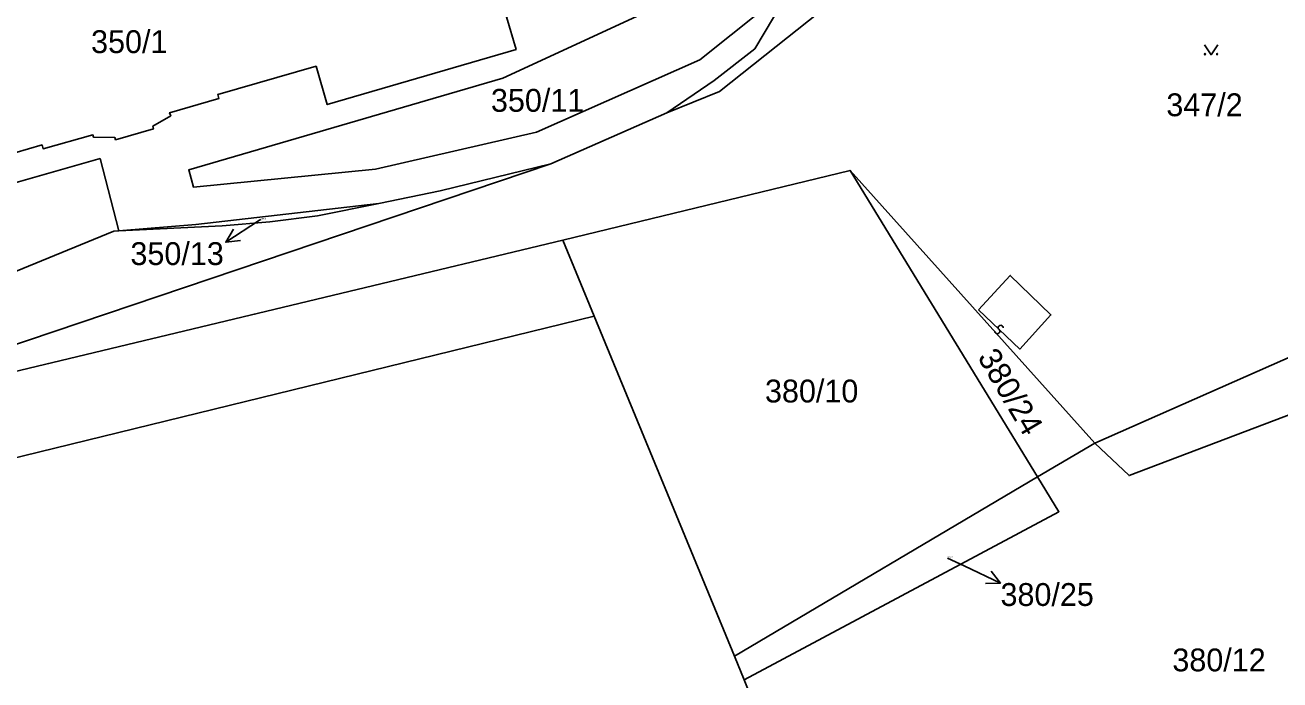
# Model space of a CAD drawing. Extents: x -600309 to -598967, y -1161267 to -1160292.
# Drawn here: x -599580.1 to -599486.6, y -1160776.9 to -1160728.2 of the extents above; entities that cross this region are included whole.
import ezdxf

# ---------------------------------------------------------------- set-up
doc = ezdxf.new("R2010")
doc.units = 0
for name, color, linetype in [('Level 1', 7, 'Continuous'), ('Level 13', 7, 'Continuous'), ('Level 3', 7, 'Continuous'), ('Level 4', 7, 'Continuous'), ('Level 5', 7, 'Continuous'), ('Level 57', 7, 'Continuous'), ('Level 60', 7, 'Continuous')]:
    doc.layers.add(name, color=color, linetype=linetype)

msp = doc.modelspace()

# ---------------------------------------------------------------- linework, layer by layer
at = {"layer": 'Level 1'}
for points in [[(-599515, -1160715.35), (-599520.05, -1160716.48), (-599522.04, -1160716.45), (-599525.36, -1160716.07), (-599525.97, -1160718.98), (-599527.58, -1160721.96), (-599532.9, -1160726.77), (-599544.48, -1160732.11), (-599567.87, -1160738.94), (-599567.51, -1160740.23), (-599553.96, -1160738.89), (-599541.96, -1160736.14), (-599529.8, -1160730.74), (-599522.92, -1160725.24)], [(-599537.72, -1160718.2), (-599536.05, -1160723.98), (-599541.43, -1160725.55), (-599541.11, -1160726.65), (-599544.19, -1160727.53), (-599543.49, -1160729.97), (-599557.55, -1160734.08), (-599558.38, -1160731.22), (-599565.69, -1160733.32), (-599565.62, -1160733.61), (-599569.3, -1160734.68), (-599569.21, -1160734.9), (-599570.53, -1160735.67), (-599570.48, -1160735.87), (-599573.32, -1160736.69), (-599573.37, -1160736.53), (-599574.95, -1160736.51), (-599575, -1160736.33), (-599578.71, -1160737.36), (-599578.79, -1160737.08), (-599588.98, -1160740.06)], [(-599510.76, -1160717.91), (-599513.27, -1160718.65), (-599517.48, -1160724.47), (-599528.33, -1160733.11), (-599532.25, -1160734.7)], [(-599522.92, -1160725.24), (-599525.71, -1160729.93), (-599528.73, -1160732.29), (-599532.25, -1160734.7)], [(-599532.25, -1160734.7), (-599540.91, -1160738.49)], [(-599606.56, -1160740.35), (-599605.76, -1160740.12), (-599604.34, -1160744.89), (-599599.07, -1160743.34), (-599598.64, -1160744.74), (-599597.68, -1160744.46), (-599597.6, -1160744.69), (-599574.47, -1160738.1), (-599573.08, -1160743.48)], [(-599601.3, -1160758.86), (-599540.91, -1160738.49)], [(-599540.91, -1160738.49), (-599549.15, -1160740.5), (-599553.7, -1160741.43)], [(-599540, -1160744.16), (-599518.61, -1160738.98)], [(-599518.61, -1160738.98), (-599504.65, -1160761.79)], [(-599518.61, -1160738.98), (-599500.39, -1160759.27)], [(-599553.7, -1160741.43), (-599567.34, -1160743.01), (-599573.08, -1160743.48)], [(-599573.08, -1160743.48), (-599565.37, -1160743.1), (-599561.82, -1160742.81), (-599558.28, -1160742.36), (-599553.7, -1160741.43)], [(-599573.08, -1160743.48), (-599573.44, -1160743.5), (-599598.22, -1160753.65)], [(-599540, -1160744.16), (-599601.3, -1160758.86)], [(-599540, -1160744.16), (-599537.67, -1160749.82)], [(-599500.39, -1160759.27), (-599497.83, -1160761.7), (-599465.42, -1160749.41), (-599466.64, -1160744.38)], [(-599500.39, -1160759.27), (-599466.64, -1160744.38)], [(-599537.67, -1160749.82), (-599656.98, -1160779)], [(-599537.67, -1160749.82), (-599527.22, -1160775.15)], [(-599500.39, -1160759.27), (-599504.65, -1160761.79)], [(-599504.65, -1160761.79), (-599527.22, -1160775.15)], [(-599526.51, -1160776.9), (-599503.06, -1160764.39), (-599504.65, -1160761.79)], [(-599526.51, -1160776.9), (-599527.22, -1160775.15)], [(-599523.14, -1160785.22), (-599526.51, -1160776.9)]]:
    msp.add_lwpolyline(points, dxfattribs=at)
at = {"layer": 'Level 13'}
for centre, start, end in [((-599507.648, -1160750.953), 173.89519, 45.99318), ((-599507.393, -1160750.687), 353.68073, 226.27073)]:
    msp.add_arc(centre, 0.184, start, end, dxfattribs=at)
at = {"layer": 'Level 3'}
msp.add_lwpolyline([(-599509.06, -1160749.35), (-599506.68, -1160746.79), (-599503.66, -1160749.73), (-599505.97, -1160752.28), (-599509.06, -1160749.35)], dxfattribs=at)
at = {"layer": 'Level 5'}
msp.add_lwpolyline([(-599492.221, -1160729.62), (-599491.72, -1160730.37), (-599491.22, -1160729.62)], dxfattribs=at)
for centre in [(-599492.17, -1160730.32), (-599491.271, -1160730.32)]:
    msp.add_circle(centre, 0.05, dxfattribs=at)
at = {"layer": 'Level 57'}
for p, q in [((-599562.594, -1160742.688), (-599565.111, -1160744.32)), ((-599562.49, -1160742.62), (-599562.594, -1160742.688)), ((-599511.36, -1160767.84), (-599510.124, -1160768.422)), ((-599510.124, -1160768.422), (-599507.41, -1160769.7))]:
    msp.add_line(p, q, dxfattribs=at)
for points in [[(-599564, -1160744.196), (-599565.111, -1160744.32), (-599564.544, -1160743.357)], [(-599508.102, -1160768.822), (-599507.41, -1160769.7), (-599508.528, -1160769.726)]]:
    msp.add_lwpolyline(points, dxfattribs=at)
at = {"layer": 'Level 60'}
for points in [[(-599466.64, -1160744.38), (-599500.39, -1160759.27), (-599518.61, -1160738.98), (-599540, -1160744.16), (-599601.3, -1160758.86), (-599540.91, -1160738.49), (-599532.25, -1160734.7), (-599528.33, -1160733.11), (-599517.48, -1160724.47), (-599513.27, -1160718.65), (-599510.76, -1160717.91), (-599509.45, -1160717.61), (-599478.04, -1160708.21), (-599467.37, -1160740.67), (-599466.39, -1160744.25)], [(-599520.05, -1160716.48), (-599515, -1160715.35), (-599514.81, -1160715.99), (-599517.11, -1160719.16), (-599519.69, -1160717.82), (-599520.84, -1160720.21), (-599522.54, -1160724.6), (-599522.92, -1160725.24), (-599529.8, -1160730.74), (-599541.96, -1160736.14), (-599553.96, -1160738.89), (-599567.51, -1160740.23), (-599567.87, -1160738.94), (-599544.48, -1160732.11), (-599532.9, -1160726.77), (-599527.58, -1160721.96), (-599525.97, -1160718.98), (-599525.36, -1160716.07), (-599522.04, -1160716.45)], [(-599573.08, -1160743.48), (-599573.44, -1160743.5), (-599598.22, -1160753.65), (-599597.66, -1160755.06), (-599600.86, -1160756.33), (-599601.38, -1160754.9), (-599602.73, -1160751.13), (-599600.46, -1160750.46), (-599599.85, -1160749.28), (-599601.96, -1160746.97), (-599602.29, -1160745.93), (-599602.66, -1160744.74), (-599605.12, -1160745.42), (-599606.56, -1160740.35), (-599605.76, -1160740.12), (-599604.34, -1160744.89), (-599599.07, -1160743.34), (-599598.64, -1160744.74), (-599597.68, -1160744.46), (-599597.6, -1160744.69), (-599574.47, -1160738.1)], [(-599540.91, -1160738.49), (-599601.3, -1160758.86), (-599606.68, -1160757.48), (-599611.36, -1160742.14), (-599611.06, -1160741.66), (-599606.56, -1160740.35), (-599605.12, -1160745.42), (-599602.66, -1160744.74), (-599602.29, -1160745.93), (-599601.96, -1160746.97), (-599599.85, -1160749.28), (-599600.46, -1160750.46), (-599602.73, -1160751.13), (-599601.38, -1160754.9), (-599600.86, -1160756.33), (-599597.66, -1160755.06), (-599598.22, -1160753.65), (-599573.44, -1160743.5), (-599573.08, -1160743.48), (-599565.37, -1160743.1), (-599561.82, -1160742.81), (-599558.28, -1160742.36), (-599553.7, -1160741.43), (-599549.15, -1160740.5)], [(-599540, -1160744.16), (-599518.61, -1160738.98), (-599504.65, -1160761.79), (-599527.22, -1160775.15), (-599537.67, -1160749.82)], [(-599518.61, -1160738.98), (-599500.39, -1160759.27), (-599504.65, -1160761.79)], [(-599667.4, -1160760.88), (-599644.39, -1160752.78), (-599643.88, -1160754.55), (-599614.36, -1160746.22), (-599615.32, -1160742.9), (-599611.06, -1160741.66), (-599611.36, -1160742.14), (-599606.68, -1160757.48), (-599601.3, -1160758.86), (-599540, -1160744.16), (-599537.67, -1160749.82), (-599656.98, -1160779)], [(-599567.34, -1160743.01), (-599553.7, -1160741.43), (-599558.28, -1160742.36), (-599561.82, -1160742.81), (-599565.37, -1160743.1), (-599573.08, -1160743.48)], [(-599466.64, -1160744.38), (-599466.39, -1160744.25), (-599458.14, -1160763.11), (-599452.94, -1160761.64), (-599450.71, -1160766.31), (-599445.39, -1160775.54), (-599466.89, -1160782.37), (-599480.41, -1160786.67), (-599513.13, -1160803.27), (-599516.19, -1160796.08), (-599518.31, -1160789.98), (-599518.94, -1160783.9), (-599517.13, -1160780.55), (-599523.14, -1160785.22), (-599526.51, -1160776.9), (-599503.06, -1160764.39), (-599504.65, -1160761.79), (-599500.39, -1160759.27), (-599497.83, -1160761.7), (-599465.42, -1160749.41)], [(-599500.39, -1160759.27), (-599466.64, -1160744.38), (-599465.42, -1160749.41), (-599497.83, -1160761.7)], [(-599566.11, -1160812.46), (-599611.6, -1160824.89), (-599633.54, -1160816.54), (-599650.41, -1160790.42), (-599656.98, -1160779), (-599537.67, -1160749.82), (-599527.22, -1160775.15), (-599526.51, -1160776.9), (-599523.14, -1160785.22), (-599517.37, -1160799.16), (-599563.57, -1160811.77)], [(-599526.51, -1160776.9), (-599527.22, -1160775.15), (-599504.65, -1160761.79), (-599503.06, -1160764.39)]]:
    msp.add_lwpolyline(points, close=True, dxfattribs=at)
for points in [[(-599517.48, -1160724.47), (-599528.33, -1160733.11), (-599532.25, -1160734.7), (-599528.73, -1160732.29), (-599525.71, -1160729.93), (-599522.92, -1160725.24)], [(-599532.9, -1160726.77), (-599544.48, -1160732.11), (-599567.87, -1160738.94), (-599567.51, -1160740.23), (-599553.96, -1160738.89), (-599541.96, -1160736.14), (-599529.8, -1160730.74), (-599522.92, -1160725.24), (-599525.71, -1160729.93), (-599528.73, -1160732.29), (-599532.25, -1160734.7), (-599540.91, -1160738.49), (-599549.15, -1160740.5), (-599553.7, -1160741.43), (-599567.34, -1160743.01), (-599573.08, -1160743.48), (-599574.47, -1160738.1), (-599597.6, -1160744.69)], [(-599588.98, -1160740.06), (-599578.79, -1160737.08), (-599578.71, -1160737.36), (-599575, -1160736.33), (-599574.95, -1160736.51), (-599573.37, -1160736.53), (-599573.32, -1160736.69), (-599570.48, -1160735.87), (-599570.53, -1160735.67), (-599569.21, -1160734.9), (-599569.3, -1160734.68), (-599565.62, -1160733.61), (-599565.69, -1160733.32), (-599558.38, -1160731.22), (-599557.55, -1160734.08), (-599543.49, -1160729.97), (-599544.19, -1160727.53)], [(-599544.19, -1160727.53), (-599543.49, -1160729.97), (-599557.55, -1160734.08), (-599558.38, -1160731.22), (-599565.69, -1160733.32), (-599565.62, -1160733.61), (-599569.3, -1160734.68), (-599569.21, -1160734.9), (-599570.53, -1160735.67), (-599570.48, -1160735.87), (-599573.32, -1160736.69), (-599573.37, -1160736.53), (-599574.95, -1160736.51), (-599575, -1160736.33), (-599578.71, -1160737.36), (-599578.79, -1160737.08), (-599588.98, -1160740.06)]]:
    msp.add_lwpolyline(points, dxfattribs=at)

# ---------------------------------------------------------------- texts
at = {"layer": 'Level 4'}
for s, height, p in [('350/1', 1.7, (-599575.14, -1160730.24)), ('350/11', 1.7, (-599545.36, -1160734.61)), ('347/2', 1.7, (-599495.06, -1160734.94)), ('350/13', 0.1, (-599562.49, -1160742.62)), ('380/10', 1.7, (-599524.95, -1160756.25)), ('380/25', 0.1, (-599511.36, -1160767.84)), ('380/12', 1.7, (-599494.61, -1160776.27))]:
    msp.add_text(s, height=height, dxfattribs=at).set_placement(p)
msp.add_text('380/24', height=1.7, rotation=300.6, dxfattribs=at).set_placement((-599509.16, -1160752.88))
at = {"layer": 'Level 57'}
for s, p in [('350/13', (-599572.209, -1160746.02)), ('380/25', (-599507.41, -1160771.4))]:
    msp.add_text(s, height=1.7, dxfattribs=at).set_placement(p)

doc.saveas('drawing.dxf')
